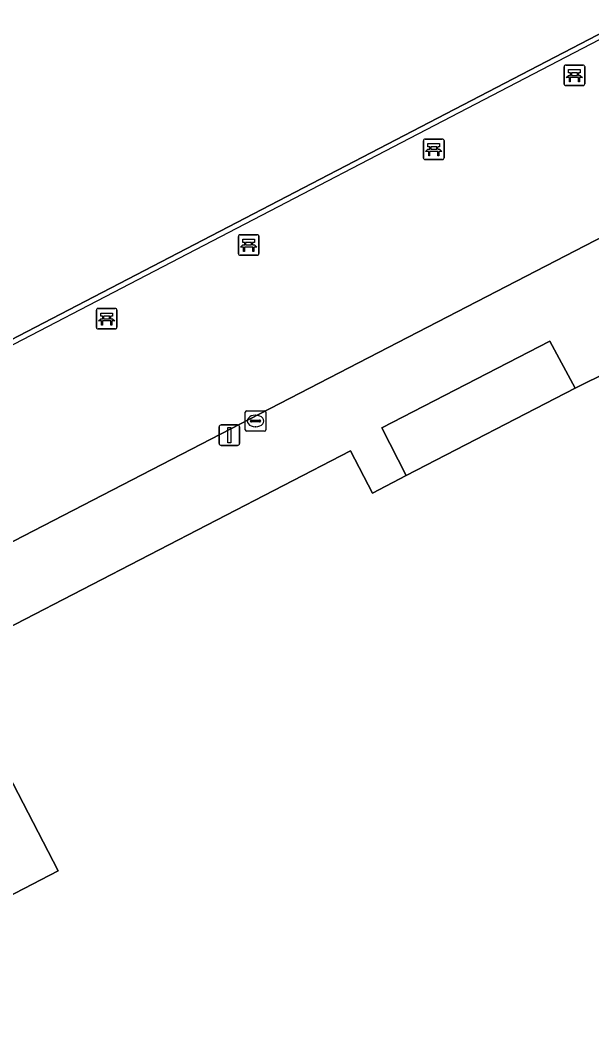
# Model space of a CAD drawing. Extents: x 158835 to 160077, y 386387 to 387778.
# Drawn here: x 159639.83 to 159667.61, y 387527.78 to 387577.6 of the extents above; entities that cross this region are included whole.
import ezdxf

# ---------------------------------------------------------------- set-up
doc = ezdxf.new("R2010")
doc.units = 0
for name, color, linetype in [('IMGEO_Bank', 7, 'Continuous'), ('IMGEO_Hek', 7, 'Continuous'), ('IMGEO_Kolk', 7, 'Continuous'), ('IMGEO_Lichtmast', 7, 'Continuous'), ('IMGEO_Pand', 7, 'Continuous'), ('IMGEO_Terreindeel_open', 7, 'Continuous'), ('IMGEO_Voetpad_open', 7, 'Continuous')]:
    doc.layers.add(name, color=color, linetype=linetype)

msp = doc.modelspace()

# ---------------------------------------------------------------- linework, layer by layer
at = {"layer": 'IMGEO_Bank'}
for p, q in [((159666.283, 387574.505), (159666.283, 387575.346)), ((159666.283, 387575.346), (159666.283, 387574.505)), ((159666.358, 387575.43), (159667.199, 387575.43)), ((159667.199, 387575.43), (159666.358, 387575.43)), ((159667.283, 387575.355), (159667.283, 387574.514)), ((159667.283, 387574.514), (159667.283, 387575.355)), ((159666.98, 387574.828), (159666.587, 387574.828)), ((159666.592, 387574.936), (159666.592, 387575.042)), ((159666.636, 387575.042), (159666.636, 387574.936)), ((159666.924, 387575.048), (159666.642, 387575.048)), ((159666.642, 387574.93), (159666.924, 387574.93)), ((159666.93, 387574.936), (159666.93, 387575.042)), ((159666.974, 387575.042), (159666.974, 387574.936)), ((159667.208, 387574.43), (159666.367, 387574.43)), ((159666.367, 387574.43), (159667.208, 387574.43)), ((159659.437, 387570.905), (159659.437, 387571.746)), ((159659.437, 387571.746), (159659.437, 387570.905)), ((159659.512, 387571.83), (159660.353, 387571.83)), ((159660.353, 387571.83), (159659.512, 387571.83)), ((159660.437, 387571.755), (159660.437, 387570.914)), ((159660.437, 387570.914), (159660.437, 387571.755)), ((159660.134, 387571.228), (159659.741, 387571.228)), ((159659.746, 387571.336), (159659.746, 387571.442)), ((159659.79, 387571.442), (159659.79, 387571.336)), ((159660.078, 387571.448), (159659.796, 387571.448)), ((159659.796, 387571.33), (159660.078, 387571.33)), ((159660.084, 387571.336), (159660.084, 387571.442)), ((159660.128, 387571.442), (159660.128, 387571.336)), ((159660.362, 387570.83), (159659.521, 387570.83)), ((159659.521, 387570.83), (159660.362, 387570.83)), ((159650.505, 387567.17), (159651.346, 387567.17)), ((159651.346, 387567.17), (159650.505, 387567.17)), ((159650.43, 387566.245), (159650.43, 387567.086)), ((159650.43, 387567.086), (159650.43, 387566.245)), ((159650.739, 387566.676), (159650.739, 387566.782)), ((159650.783, 387566.782), (159650.783, 387566.676)), ((159651.071, 387566.788), (159650.789, 387566.788)), ((159650.789, 387566.67), (159651.071, 387566.67)), ((159651.077, 387566.676), (159651.077, 387566.782)), ((159651.121, 387566.782), (159651.121, 387566.676)), ((159651.43, 387567.095), (159651.43, 387566.254)), ((159651.43, 387566.254), (159651.43, 387567.095)), ((159651.355, 387566.17), (159650.514, 387566.17)), ((159650.514, 387566.17), (159651.355, 387566.17)), ((159651.127, 387566.568), (159650.734, 387566.568)), ((159643.522, 387562.652), (159643.522, 387563.493)), ((159643.522, 387563.493), (159643.522, 387562.652)), ((159643.597, 387563.577), (159644.438, 387563.577)), ((159644.438, 387563.577), (159643.597, 387563.577)), ((159643.831, 387563.083), (159643.831, 387563.189)), ((159643.875, 387563.189), (159643.875, 387563.083)), ((159644.163, 387563.195), (159643.881, 387563.195)), ((159644.169, 387563.083), (159644.169, 387563.189)), ((159644.213, 387563.189), (159644.213, 387563.083)), ((159644.522, 387563.502), (159644.522, 387562.661)), ((159644.522, 387562.661), (159644.522, 387563.502)), ((159644.219, 387562.975), (159643.826, 387562.975)), ((159643.881, 387563.077), (159644.163, 387563.077)), ((159644.447, 387562.577), (159643.606, 387562.577)), ((159643.606, 387562.577), (159644.447, 387562.577))]:
    msp.add_line(p, q, dxfattribs=at)
for points in [[(159666.586, 387575.048), (159666.5, 387575.048), (159666.5, 387575.209), (159667.063, 387575.209), (159667.063, 387575.048), (159666.98, 387575.048)], [(159666.53, 387574.828), (159666.388, 387574.828), (159666.5, 387574.93), (159666.586, 387574.93)], [(159666.58, 387574.821), (159666.58, 387574.614), (159666.537, 387574.614), (159666.537, 387574.821)], [(159666.98, 387574.93), (159667.063, 387574.93), (159667.175, 387574.828), (159667.036, 387574.828)], [(159667.03, 387574.821), (159667.03, 387574.614), (159666.986, 387574.614), (159666.986, 387574.821)], [(159659.684, 387571.228), (159659.542, 387571.228), (159659.654, 387571.33), (159659.74, 387571.33)], [(159659.74, 387571.448), (159659.654, 387571.448), (159659.654, 387571.609), (159660.217, 387571.609), (159660.217, 387571.448), (159660.134, 387571.448)], [(159659.734, 387571.221), (159659.734, 387571.014), (159659.691, 387571.014), (159659.691, 387571.221)], [(159660.134, 387571.33), (159660.217, 387571.33), (159660.329, 387571.228), (159660.19, 387571.228)], [(159660.184, 387571.221), (159660.184, 387571.014), (159660.14, 387571.014), (159660.14, 387571.221)], [(159650.677, 387566.568), (159650.535, 387566.568), (159650.647, 387566.67), (159650.733, 387566.67)], [(159650.733, 387566.788), (159650.647, 387566.788), (159650.647, 387566.949), (159651.21, 387566.949), (159651.21, 387566.788), (159651.127, 387566.788)], [(159651.127, 387566.67), (159651.21, 387566.67), (159651.322, 387566.568), (159651.183, 387566.568)], [(159650.727, 387566.561), (159650.727, 387566.354), (159650.684, 387566.354), (159650.684, 387566.561)], [(159651.177, 387566.561), (159651.177, 387566.354), (159651.133, 387566.354), (159651.133, 387566.561)], [(159643.825, 387563.195), (159643.739, 387563.195), (159643.739, 387563.356), (159644.302, 387563.356), (159644.302, 387563.195), (159644.219, 387563.195)], [(159643.769, 387562.975), (159643.627, 387562.975), (159643.739, 387563.077), (159643.825, 387563.077)], [(159643.819, 387562.968), (159643.819, 387562.761), (159643.776, 387562.761), (159643.776, 387562.968)], [(159644.219, 387563.077), (159644.302, 387563.077), (159644.414, 387562.975), (159644.275, 387562.975)], [(159644.269, 387562.968), (159644.269, 387562.761), (159644.225, 387562.761), (159644.225, 387562.968)]]:
    msp.add_lwpolyline(points, dxfattribs=at)
for centre, radius, start, end in [((159666.361, 387575.352), 0.0779, 92.4484, 184.2845), ((159666.361, 387575.352), 0.0779, 92.4484, 184.2845), ((159667.205, 387575.352), 0.0779, 2.4484, 94.2845), ((159667.205, 387575.352), 0.0779, 2.4484, 94.2845), ((159666.53, 387574.821), 0.00671, 2.8957, 87.1043), ((159666.587, 387574.821), 0.00671, 92.8957, 177.1043), ((159666.585, 387575.041), 0.00671, 2.8957, 87.1043), ((159666.585, 387574.937), 0.00671, 272.8957, 357.1043), ((159666.642, 387575.041), 0.00671, 92.8957, 177.1043), ((159666.642, 387574.937), 0.00671, 182.8957, 267.1043), ((159666.924, 387575.041), 0.00671, 2.8957, 87.1043), ((159666.924, 387574.937), 0.00671, 272.8957, 357.1043), ((159666.981, 387575.041), 0.00671, 92.8957, 177.1043), ((159666.981, 387574.937), 0.00671, 182.8957, 267.1043), ((159666.979, 387574.821), 0.00671, 2.8957, 87.1043), ((159667.036, 387574.821), 0.00671, 92.8957, 177.1043), ((159666.361, 387574.508), 0.0779, 182.4484, 274.2845), ((159666.361, 387574.508), 0.0779, 182.4484, 274.2845), ((159667.205, 387574.508), 0.0779, 272.4484, 4.2845), ((159667.205, 387574.508), 0.0779, 272.4484, 4.2845), ((159659.515, 387571.752), 0.0779, 92.4484, 184.2845), ((159659.515, 387571.752), 0.0779, 92.4484, 184.2845), ((159660.359, 387571.752), 0.0779, 2.4484, 94.2845), ((159660.359, 387571.752), 0.0779, 2.4484, 94.2845), ((159659.684, 387571.221), 0.00671, 2.8957, 87.1043), ((159659.741, 387571.221), 0.00671, 92.8957, 177.1043), ((159659.739, 387571.441), 0.00671, 2.8957, 87.1043), ((159659.739, 387571.337), 0.00671, 272.8957, 357.1043), ((159659.796, 387571.441), 0.00671, 92.8957, 177.1043), ((159659.796, 387571.337), 0.00671, 182.8957, 267.1043), ((159660.078, 387571.441), 0.00671, 2.8957, 87.1043), ((159660.078, 387571.337), 0.00671, 272.8957, 357.1043), ((159660.135, 387571.441), 0.00671, 92.8957, 177.1043), ((159660.135, 387571.337), 0.00671, 182.8957, 267.1043), ((159660.133, 387571.221), 0.00671, 2.8957, 87.1043), ((159660.19, 387571.221), 0.00671, 92.8957, 177.1043), ((159659.515, 387570.908), 0.0779, 182.4484, 274.2845), ((159659.515, 387570.908), 0.0779, 182.4484, 274.2845), ((159660.359, 387570.908), 0.0779, 272.4484, 4.2845), ((159660.359, 387570.908), 0.0779, 272.4484, 4.2845), ((159650.508, 387567.092), 0.0779, 92.4484, 184.2845), ((159650.508, 387567.092), 0.0779, 92.4484, 184.2845), ((159651.352, 387567.092), 0.0779, 2.4484, 94.2845), ((159651.352, 387567.092), 0.0779, 2.4484, 94.2845), ((159650.732, 387566.781), 0.00671, 2.8957, 87.1043), ((159650.732, 387566.677), 0.00671, 272.8957, 357.1043), ((159650.789, 387566.781), 0.00671, 92.8957, 177.1043), ((159650.789, 387566.677), 0.00671, 182.8957, 267.1043), ((159651.071, 387566.781), 0.00671, 2.8957, 87.1043), ((159651.071, 387566.677), 0.00671, 272.8957, 357.1043), ((159651.128, 387566.781), 0.00671, 92.8957, 177.1043), ((159651.128, 387566.677), 0.00671, 182.8957, 267.1043), ((159650.508, 387566.248), 0.0779, 182.4484, 274.2845), ((159650.508, 387566.248), 0.0779, 182.4484, 274.2845), ((159650.677, 387566.561), 0.00671, 2.8957, 87.1043), ((159650.734, 387566.561), 0.00671, 92.8957, 177.1043), ((159651.126, 387566.561), 0.00671, 2.8957, 87.1043), ((159651.183, 387566.561), 0.00671, 92.8957, 177.1043), ((159651.352, 387566.248), 0.0779, 272.4484, 4.2845), ((159651.352, 387566.248), 0.0779, 272.4484, 4.2845), ((159643.6, 387563.499), 0.0779, 92.4484, 184.2845), ((159643.6, 387563.499), 0.0779, 92.4484, 184.2845), ((159643.824, 387563.188), 0.00671, 2.8957, 87.1043), ((159643.881, 387563.188), 0.00671, 92.8957, 177.1043), ((159644.163, 387563.188), 0.00671, 2.8957, 87.1043), ((159644.22, 387563.188), 0.00671, 92.8957, 177.1043), ((159644.444, 387563.499), 0.0779, 2.4484, 94.2845), ((159644.444, 387563.499), 0.0779, 2.4484, 94.2845), ((159643.769, 387562.968), 0.00671, 2.8957, 87.1043), ((159643.826, 387562.968), 0.00671, 92.8957, 177.1043), ((159643.824, 387563.084), 0.00671, 272.8957, 357.1043), ((159643.881, 387563.084), 0.00671, 182.8957, 267.1043), ((159644.163, 387563.084), 0.00671, 272.8957, 357.1043), ((159644.22, 387563.084), 0.00671, 182.8957, 267.1043), ((159644.218, 387562.968), 0.00671, 2.8957, 87.1043), ((159644.275, 387562.968), 0.00671, 92.8957, 177.1043), ((159643.6, 387562.655), 0.0779, 182.4484, 274.2845), ((159643.6, 387562.655), 0.0779, 182.4484, 274.2845), ((159644.444, 387562.655), 0.0779, 272.4484, 4.2845), ((159644.444, 387562.655), 0.0779, 272.4484, 4.2845)]:
    msp.add_arc(centre, radius, start, end, dxfattribs=at)
at = {"layer": 'IMGEO_Hek'}
msp.add_lwpolyline([(159675.181, 387580.424), (159635.511, 387559.757), (159624.107, 387581.699), (159636.895, 387588.355)], dxfattribs=at)
at = {"layer": 'IMGEO_Kolk'}
for p, q in [((159650.767, 387557.671), (159650.767, 387558.523)), ((159650.842, 387558.597), (159651.694, 387558.597)), ((159651.255, 387558.377), (159651.28, 387558.377)), ((159651.768, 387558.523), (159651.768, 387557.671)), ((159651.026, 387558.091), (159651.026, 387558.103)), ((159651.464, 387558.054), (159651.066, 387558.054)), ((159651.069, 387558.14), (159651.467, 387558.14)), ((159651.278, 387557.817), (159651.253, 387557.817)), ((159651.51, 387558.103), (159651.51, 387558.091)), ((159651.694, 387557.597), (159650.842, 387557.597))]:
    msp.add_line(p, q, dxfattribs=at)
for points in [[(159650.767, 387557.671), (159650.767, 387558.523)], [(159650.842, 387558.597), (159651.694, 387558.597)], [(159651.768, 387558.523), (159651.768, 387557.671)], [(159651.694, 387557.597), (159650.842, 387557.597)]]:
    msp.add_lwpolyline(points, dxfattribs=at)
for centre, radius, start, end in [((159650.844, 387558.521), 0.0765, 91.552, 178.448), ((159650.844, 387558.521), 0.0765, 91.552, 178.448), ((159651.692, 387558.521), 0.0765, 1.552, 88.448), ((159651.692, 387558.521), 0.0765, 1.552, 88.448), ((159651.066, 387558.1), 0.0403, 85.8775, 175.7526), ((159651.063, 387558.09), 0.0366, 178.938, 274.7102), ((159651.467, 387558.097), 0.043, 264.8664, 352.4533), ((159651.471, 387558.102), 0.0386, 1.7309, 96.639), ((159650.844, 387557.673), 0.0765, 181.552, 268.448), ((159650.844, 387557.673), 0.0765, 181.552, 268.448), ((159651.692, 387557.673), 0.0765, 271.552, 358.448), ((159651.692, 387557.673), 0.0765, 271.552, 358.448)]:
    msp.add_arc(centre, radius, start, end, dxfattribs=at)
for centre, major_axis, ratio, start_param, end_param in [((159651.254, 387558.097), (-0.387, 0.002), 0.722429, 4.712389, 7.853982), ((159651.279, 387558.097), (-0.39, 0.002), 0.717154, 1.570796, 4.712389)]:
    msp.add_ellipse(centre, major_axis=major_axis, ratio=ratio, start_param=start_param, end_param=end_param, dxfattribs=at)
at = {"layer": 'IMGEO_Lichtmast'}
for p, q in [((159649.497, 387557.004), (159649.497, 387557.804)), ((159649.497, 387557.804), (159649.497, 387557.004)), ((159649.597, 387557.904), (159650.387, 387557.904)), ((159650.387, 387557.904), (159649.597, 387557.904)), ((159650.487, 387557.804), (159650.487, 387557.004)), ((159650.487, 387557.004), (159650.487, 387557.804)), ((159650.387, 387556.904), (159649.597, 387556.904)), ((159649.597, 387556.904), (159650.387, 387556.904))]:
    msp.add_line(p, q, dxfattribs=at)
msp.add_lwpolyline([(159649.917, 387557.779), (159650.067, 387557.779), (159650.067, 387557.029), (159649.917, 387557.029), (159649.917, 387557.779)], dxfattribs=at)
for centre, start, end in [((159649.597, 387557.804), 90, 180), ((159649.597, 387557.804), 90, 180), ((159650.387, 387557.804), 0, 90), ((159650.387, 387557.804), 360, 90), ((159649.597, 387557.004), 180, 270), ((159649.597, 387557.004), 180, 270), ((159650.387, 387557.004), 270, 0), ((159650.387, 387557.004), 270, 0)]:
    msp.add_arc(centre, 0.1, start, end, dxfattribs=at)
at = {"layer": 'IMGEO_Pand'}
msp.add_lwpolyline([(159693.471, 387521.062), (159683.927, 387539.515), (159680.574, 387537.784), (159680.031, 387538.808), (159679.041, 387540.673), (159677.628, 387543.335), (159682.751, 387546.006), (159673.545, 387563.763), (159668.179, 387560.989), (159668.49, 387560.517), (159666.821, 387559.691), (159658.599, 387555.436), (159656.953, 387554.58), (159655.881, 387556.649), (159636.315, 387546.511), (159641.666, 387536.191), (159638.307, 387534.443)], dxfattribs=at)
at = {"layer": 'IMGEO_Terreindeel_open'}
msp.add_lwpolyline([(159665.287, 387598.891), (159663.681, 387601.99), (159624.49, 387581.608), (159635.64, 387560.118), (159674.811, 387580.51)], close=True, dxfattribs=at)
at = {"layer": 'IMGEO_Voetpad_open'}
for points in [[(159678.801, 387572.592), (159679.086, 387572.74), (159679.194, 387572.796), (159678.952, 387573.261), (159678.75, 387573.65), (159676.681, 387577.651), (159669.687, 387591.178), (159668.116, 387594.192), (159667.024, 387596.287), (159665.588, 387599.043), (159665.287, 387598.891), (159674.811, 387580.51), (159635.64, 387560.118), (159624.49, 387581.608), (159663.681, 387601.99), (159661.841, 387605.516), (159619.072, 387583.324), (159635.693, 387551.331), (159590.359, 387527.872), (159590.711, 387527.167), (159592.465, 387527.972), (159595.725, 387529.653), (159632.799, 387548.778)], [(159665.59, 387561.989), (159657.412, 387557.764), (159658.599, 387555.436), (159666.821, 387559.691)]]:
    msp.add_lwpolyline(points, close=True, dxfattribs=at)
for points in [[(159689.233, 387548.331), (159684.527, 387545.893), (159679.278, 387556.173), (159685.661, 387559.406), (159678.801, 387572.592), (159632.799, 387548.778), (159595.725, 387529.653), (159592.465, 387527.972), (159593.909, 387525.173), (159596.582, 387526.552), (159597.756, 387527.158), (159624.99, 387541.209), (159625.291, 387540.626), (159628.773, 387542.382), (159628.679, 387542.584), (159632.934, 387544.776), (159638.307, 387534.443), (159641.666, 387536.191), (159636.315, 387546.511), (159655.881, 387556.649)], [(159655.881, 387556.649), (159656.953, 387554.58), (159658.599, 387555.436), (159657.412, 387557.764), (159665.59, 387561.989), (159666.821, 387559.691), (159668.49, 387560.517), (159668.179, 387560.989), (159673.545, 387563.763), (159682.751, 387546.006), (159677.628, 387543.335), (159679.041, 387540.673), (159691.809, 387547.332), (159692.763, 387545.479), (159680.031, 387538.808), (159680.574, 387537.784), (159683.927, 387539.515), (159693.471, 387521.062)]]:
    msp.add_lwpolyline(points, dxfattribs=at)

doc.saveas('drawing.dxf')
